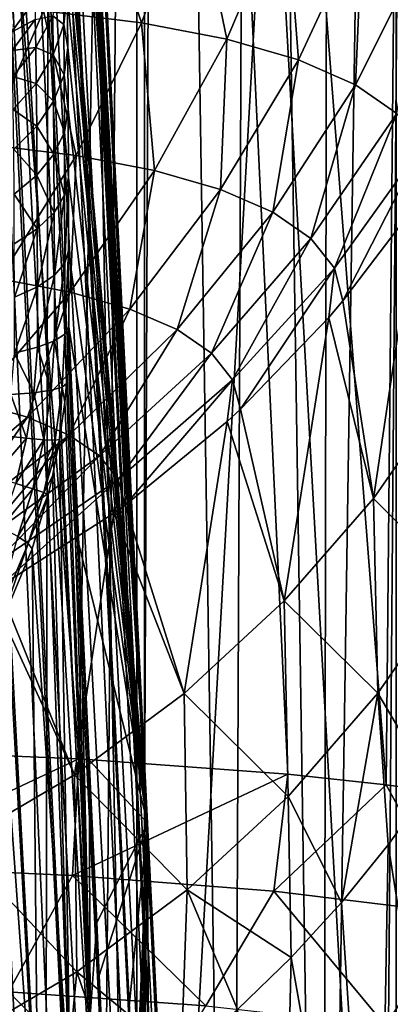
# Model space of a CAD drawing. Header units: metres. Extents: x -24 to 24, y -69 to 184.
# Tile 613 of 656: x 12.62 to 14.95, y 123.62 to 129.81. Entities that reach past the tile are written whole.
import ezdxf

# ---------------------------------------------------------------- set-up
doc = ezdxf.new("R2010")
doc.units = ezdxf.units.M
for name, color, linetype in [('367', 7, 'CONTINUOUS'), ('369', 7, 'CONTINUOUS'), ('373', 7, 'CONTINUOUS'), ('384', 7, 'CONTINUOUS'), ('385', 7, 'CONTINUOUS'), ('386', 7, 'CONTINUOUS'), ('405', 7, 'CONTINUOUS'), ('435', 7, 'CONTINUOUS'), ('467', 7, 'CONTINUOUS'), ('483', 7, 'CONTINUOUS'), ('484', 7, 'CONTINUOUS'), ('485', 7, 'CONTINUOUS'), ('486', 7, 'CONTINUOUS'), ('518', 7, 'CONTINUOUS'), ('554', 2, 'CONTINUOUS'), ('563', 2, 'CONTINUOUS')]:
    doc.layers.add(name, color=color, linetype=linetype)

msp = doc.modelspace()

# ---------------------------------------------------------------- linework, layer by layer
at = {"layer": '367'}
for points in [[(13.359252, 145.2, -20.238401), (11.491315, -68.3, -21.354442), (11.491315, 145.2, -21.354442)], [(13.359252, -68.3, -20.238401), (11.491315, -68.3, -21.354442), (13.359252, 145.2, -20.238401)], [(15.119628, 145.2, -18.959413), (13.359252, -68.3, -20.238401), (13.359252, 145.2, -20.238401)], [(15.119628, -68.3, -18.959413), (13.359252, -68.3, -20.238401), (15.119628, 145.2, -18.959413)]]:
    msp.add_3dface(points, dxfattribs=at)
at = {"layer": '369'}
for points in [[(12.995224, 125.167593, 20.474048), (11.491315, 145.2, 21.354442), (11.571204, 125.225233, 21.311258)], [(13.359252, 145.2, 20.238401), (11.491315, 145.2, 21.354442), (12.995224, 125.167593, 20.474048)], [(14.308167, 125.070118, 19.579041), (13.359252, 145.2, 20.238401), (12.995224, 125.167593, 20.474048)], [(14.926149, 125.003094, 19.112106), (13.359252, 145.2, 20.238401), (14.308167, 125.070118, 19.579041)], [(15.119628, 145.2, 18.959413), (13.359252, 145.2, 20.238401), (14.926149, 125.003094, 19.112106)], [(15.520193, 124.922851, 18.632931), (15.119628, 145.2, 18.959413), (14.926149, 125.003094, 19.112106)]]:
    msp.add_3dface(points, dxfattribs=at)
at = {"layer": '373'}
for points in [[(12.827184, 145.8964, 237.5718), (12.178652, 116.746529, 30.043133), (12.0745, 146.007928, 238.230653)], [(12.780005, 116.67981, 29.676281), (12.178652, 116.746529, 30.043133), (12.827184, 145.8964, 237.5718)], [(13.373372, 116.609863, 29.290125), (12.780005, 116.67981, 29.676281), (12.827184, 145.8964, 237.5718)], [(13.500299, 145.774862, 236.834394), (13.373372, 116.609863, 29.290125), (12.827184, 145.8964, 237.5718)], [(13.957043, 116.536894, 28.885585), (13.373372, 116.609863, 29.290125), (13.500299, 145.774862, 236.834394)], [(14.085688, 145.645097, 236.027147), (13.957043, 116.536894, 28.885585), (13.500299, 145.774862, 236.834394)], [(14.528956, 116.461183, 28.463978), (13.957043, 116.536894, 28.885585), (14.085688, 145.645097, 236.027147)], [(14.576293, 145.509053, 235.160219), (14.528956, 116.461183, 28.463978), (14.085688, 145.645097, 236.027147)], [(14.965308, 145.36889, 234.245521), (14.528956, 116.461183, 28.463978), (14.576293, 145.509053, 235.160219)], [(15.087389, 116.382998, 28.026555), (14.528956, 116.461183, 28.463978), (14.965308, 145.36889, 234.245521)]]:
    msp.add_3dface(points, dxfattribs=at)
at = {"layer": '384'}
for points in [[(13.389281, 129.791372, 239.04703), (13.06408, 130.753545, 239.912887), (12.772942, 129.866121, 239.716889)], [(13.723339, 130.673167, 239.193818), (13.06408, 130.753545, 239.912887), (13.389281, 129.791372, 239.04703)], [(13.926067, 129.68869, 238.316371), (13.723339, 130.673167, 239.193818), (13.389281, 129.791372, 239.04703)], [(14.297464, 130.562821, 238.409416), (13.723339, 130.673167, 239.193818), (13.926067, 129.68869, 238.316371)], [(14.376152, 129.558712, 237.535103), (14.297464, 130.562821, 238.409416), (13.926067, 129.68869, 238.316371)], [(14.778793, 130.42319, 237.570644), (14.297464, 130.562821, 238.409416), (14.376152, 129.558712, 237.535103)], [(14.733384, 129.402419, 236.713999), (14.778793, 130.42319, 237.570644), (14.376152, 129.558712, 237.535103)], [(15.160742, 130.255326, 236.689093), (14.778793, 130.42319, 237.570644), (14.733384, 129.402419, 236.713999)], [(14.993425, 129.221246, 235.86403), (15.160742, 130.255326, 236.689093), (14.733384, 129.402419, 236.713999)], [(12.772942, 129.866121, 239.716889), (12.085721, 129.912908, 240.317141), (12.41178, 129.02584, 239.444515)], [(12.978558, 128.957485, 238.831058), (12.772942, 129.866121, 239.716889), (12.41178, 129.02584, 239.444515)], [(13.389281, 129.791372, 239.04703), (12.772942, 129.866121, 239.716889), (12.978558, 128.957485, 238.831058)], [(13.472222, 128.863532, 238.161986), (13.389281, 129.791372, 239.04703), (12.978558, 128.957485, 238.831058)], [(13.926067, 129.68869, 238.316371), (13.389281, 129.791372, 239.04703), (13.472222, 128.863532, 238.161986)], [(13.886212, 128.744568, 237.446605), (13.926067, 129.68869, 238.316371), (13.472222, 128.863532, 238.161986)], [(14.376152, 129.558712, 237.535103), (13.926067, 129.68869, 238.316371), (13.886212, 128.744568, 237.446605)], [(14.214878, 128.601491, 236.694752), (14.376152, 129.558712, 237.535103), (13.886212, 128.744568, 237.446605)], [(14.733384, 129.402419, 236.713999), (14.376152, 129.558712, 237.535103), (14.214878, 128.601491, 236.694752)], [(14.454225, 128.435613, 235.916439), (14.733384, 129.402419, 236.713999), (14.214878, 128.601491, 236.694752)], [(14.993425, 129.221246, 235.86403), (14.733384, 129.402419, 236.713999), (14.454225, 128.435613, 235.916439)], [(14.601315, 128.248696, 235.122263), (14.993425, 129.221246, 235.86403), (14.454225, 128.435613, 235.916439)], [(15.153101, 129.017123, 234.996803), (14.993425, 129.221246, 235.86403), (14.601315, 128.248696, 235.122263)], [(12.978558, 128.957485, 238.831058), (12.41178, 129.02584, 239.444515), (12.497015, 128.183373, 238.548975)], [(14.655047, 128.043441, 234.324442), (15.153101, 129.017123, 234.996803), (14.601315, 128.248696, 235.122263)], [(15.122368, 128.659809, 234.161075), (15.153101, 129.017123, 234.996803), (14.655047, 128.043441, 234.324442)], [(12.942386, 128.099089, 237.948456), (12.978558, 128.957485, 238.831058), (12.497015, 128.183373, 238.548975)], [(13.472222, 128.863532, 238.161986), (12.978558, 128.957485, 238.831058), (12.942386, 128.099089, 237.948456)], [(13.315944, 127.992342, 237.306409), (13.472222, 128.863532, 238.161986), (12.942386, 128.099089, 237.948456)], [(13.886212, 128.744568, 237.446605), (13.472222, 128.863532, 238.161986), (13.315944, 127.992342, 237.306409)], [(13.612603, 127.863938, 236.631626), (13.886212, 128.744568, 237.446605), (13.315944, 127.992342, 237.306409)], [(14.214878, 128.601491, 236.694752), (13.886212, 128.744568, 237.446605), (13.612603, 127.863938, 236.631626)], [(13.828749, 127.715053, 235.933054), (14.214878, 128.601491, 236.694752), (13.612603, 127.863938, 236.631626)], [(14.454225, 128.435613, 235.916439), (14.214878, 128.601491, 236.694752), (13.828749, 127.715053, 235.933054)], [(13.961715, 127.547262, 235.220165), (14.454225, 128.435613, 235.916439), (13.828749, 127.715053, 235.933054)], [(14.601315, 128.248696, 235.122263), (14.454225, 128.435613, 235.916439), (13.961715, 127.547262, 235.220165)], [(14.010471, 127.362984, 234.503897), (14.601315, 128.248696, 235.122263), (13.961715, 127.547262, 235.220165)], [(14.566467, 127.9398, 234.351842), (14.601315, 128.248696, 235.122263), (14.010471, 127.362984, 234.503897)], [(14.655047, 128.043441, 234.324442), (14.601315, 128.248696, 235.122263), (14.566467, 127.9398, 234.351842)], [(12.942386, 128.099089, 237.948456), (12.497015, 128.183373, 238.548975), (12.344097, 127.40624, 237.67882)], [(12.673463, 127.312738, 237.11651), (12.942386, 128.099089, 237.948456), (12.344097, 127.40624, 237.67882)], [(13.315944, 127.992342, 237.306409), (12.942386, 128.099089, 237.948456), (12.673463, 127.312738, 237.11651)], [(12.935129, 127.200256, 236.52552), (13.315944, 127.992342, 237.306409), (12.673463, 127.312738, 237.11651)], [(13.612603, 127.863938, 236.631626), (13.315944, 127.992342, 237.306409), (12.935129, 127.200256, 236.52552)], [(13.125899, 127.069819, 235.913639), (13.612603, 127.863938, 236.631626), (12.935129, 127.200256, 236.52552)], [(13.828749, 127.715053, 235.933054), (13.612603, 127.863938, 236.631626), (13.125899, 127.069819, 235.913639)], [(13.243401, 126.922802, 235.289116), (13.828749, 127.715053, 235.933054), (13.125899, 127.069819, 235.913639)], [(13.961715, 127.547262, 235.220165), (13.828749, 127.715053, 235.933054), (13.243401, 126.922802, 235.289116)], [(13.286687, 126.761317, 234.661499), (13.961715, 127.547262, 235.220165), (13.243401, 126.922802, 235.289116)], [(13.927931, 127.286741, 234.523932), (13.961715, 127.547262, 235.220165), (13.286687, 126.761317, 234.661499)], [(14.010471, 127.362984, 234.503897), (13.961715, 127.547262, 235.220165), (13.927931, 127.286741, 234.523932)], [(12.673463, 127.312738, 237.11651), (12.344097, 127.40624, 237.67882), (11.967911, 126.715428, 236.87961)], [(12.192095, 126.619888, 236.377943), (12.673463, 127.312738, 237.11651), (11.967911, 126.715428, 236.87961)], [(12.935129, 127.200256, 236.52552), (12.673463, 127.312738, 237.11651), (12.192095, 126.619888, 236.377943)], [(12.355675, 126.509093, 235.858469), (12.935129, 127.200256, 236.52552), (12.192095, 126.619888, 236.377943)], [(13.125899, 127.069819, 235.913639), (12.935129, 127.200256, 236.52552), (12.355675, 126.509093, 235.858469)], [(12.456595, 126.384202, 235.328135), (13.125899, 127.069819, 235.913639), (12.355675, 126.509093, 235.858469)], [(13.243401, 126.922802, 235.289116), (13.125899, 127.069819, 235.913639), (12.456595, 126.384202, 235.328135)], [(12.493995, 126.247, 234.795006), (13.243401, 126.922802, 235.289116), (12.456595, 126.384202, 235.328135)], [(13.215379, 126.709444, 234.675025), (13.243401, 126.922802, 235.289116), (12.493995, 126.247, 234.795006)], [(13.286687, 126.761317, 234.661499), (13.243401, 126.922802, 235.289116), (13.215379, 126.709444, 234.675025)]]:
    msp.add_3dface(points, dxfattribs=at)
at = {"layer": '385'}
for points in [[(15.122368, 128.659809, 234.161075), (14.655047, 128.043441, 234.324442), (14.847186, 126.802216, 228.548535)], [(15.333458, 127.500685, 228.392103), (15.122368, 128.659809, 234.161075), (14.847186, 126.802216, 228.548535)], [(14.655047, 128.043441, 234.324442), (14.566467, 127.9398, 234.351842), (14.847186, 126.802216, 228.548535)], [(14.566467, 127.9398, 234.351842), (14.010471, 127.362984, 234.503897), (14.286452, 126.158915, 228.691823)], [(14.847186, 126.802216, 228.548535), (14.566467, 127.9398, 234.351842), (14.286452, 126.158915, 228.691823)], [(15.364566, 126.28497, 222.640189), (15.333458, 127.500685, 228.392103), (14.847186, 126.802216, 228.548535)], [(14.010471, 127.362984, 234.503897), (13.927931, 127.286741, 234.523932), (14.286452, 126.158915, 228.691823)], [(13.927931, 127.286741, 234.523932), (13.286687, 126.761317, 234.661499), (13.657816, 125.578308, 228.820292)], [(14.286452, 126.158915, 228.691823), (13.927931, 127.286741, 234.523932), (13.657816, 125.578308, 228.820292)], [(13.286687, 126.761317, 234.661499), (13.215379, 126.709444, 234.675025), (13.657816, 125.578308, 228.820292)], [(14.874783, 125.579203, 222.770068), (14.847186, 126.802216, 228.548535), (14.286452, 126.158915, 228.691823)], [(14.874783, 125.579203, 222.770068), (15.364566, 126.28497, 222.640189), (14.847186, 126.802216, 228.548535)], [(13.215379, 126.709444, 234.675025), (12.493995, 126.247, 234.795006), (12.968635, 125.067188, 228.932437)], [(13.657816, 125.578308, 228.820292), (13.215379, 126.709444, 234.675025), (12.968635, 125.067188, 228.932437)], [(14.874783, 125.579203, 222.770068), (15.212471, 125.005404, 216.899863), (15.364566, 126.28497, 222.640189)], [(12.968635, 125.067188, 228.932437), (12.438428, 126.215703, 234.803079), (12.226971, 124.631535, 229.026947)], [(12.493995, 126.247, 234.795006), (12.438428, 126.215703, 234.803079), (12.968635, 125.067188, 228.932437)], [(14.310069, 124.929692, 222.888798), (14.286452, 126.158915, 228.691823), (13.657816, 125.578308, 228.820292)], [(14.310069, 124.929692, 222.888798), (14.874783, 125.579203, 222.770068), (14.286452, 126.158915, 228.691823)], [(13.677086, 124.344097, 222.99498), (13.657816, 125.578308, 228.820292), (12.968635, 125.067188, 228.932437)], [(13.677086, 124.344097, 222.99498), (14.310069, 124.929692, 222.888798), (13.657816, 125.578308, 228.820292)], [(14.310069, 124.929692, 222.888798), (14.644887, 124.263329, 217.007429), (14.874783, 125.579203, 222.770068)], [(14.644887, 124.263329, 217.007429), (14.939706, 124.626123, 216.954962), (14.874783, 125.579203, 222.770068)], [(14.939706, 124.626123, 216.954962), (15.212471, 125.005404, 216.899863), (14.874783, 125.579203, 222.770068)], [(12.9833, 123.829325, 223.087362), (12.968635, 125.067188, 228.932437), (12.226971, 124.631535, 229.026947)], [(12.9833, 123.829325, 223.087362), (13.677086, 124.344097, 222.99498), (12.968635, 125.067188, 228.932437)], [(13.677086, 124.344097, 222.99498), (14.329033, 123.918276, 217.057083), (14.310069, 124.929692, 222.888798)], [(14.329033, 123.918276, 217.057083), (14.644887, 124.263329, 217.007429), (14.310069, 124.929692, 222.888798)], [(12.249212, 123.397619, 223.162678), (12.9833, 123.829325, 223.087362), (12.226971, 124.631535, 229.026947)], [(12.9833, 123.829325, 223.087362), (13.638657, 123.286102, 217.147274), (13.677086, 124.344097, 222.99498)], [(13.638657, 123.286102, 217.147274), (13.993236, 123.592158, 217.103752), (13.677086, 124.344097, 222.99498)], [(13.993236, 123.592158, 217.103752), (14.329033, 123.918276, 217.057083), (13.677086, 124.344097, 222.99498)], [(12.249212, 123.397619, 223.162678), (12.878118, 122.738337, 217.22429), (12.9833, 123.829325, 223.087362)], [(12.878118, 122.738337, 217.22429), (13.266522, 123.001167, 217.1875), (12.9833, 123.829325, 223.087362)], [(13.266522, 123.001167, 217.1875), (13.638657, 123.286102, 217.147274), (12.9833, 123.829325, 223.087362)]]:
    msp.add_3dface(points, dxfattribs=at)
at = {"layer": '386'}
for points in [[(15.212471, 125.005404, 216.899863), (14.939706, 124.626123, 216.954962), (15.421742, 121.587223, 193.474544)], [(14.939706, 124.626123, 216.954962), (14.644887, 124.263329, 217.007429), (14.872631, 120.851726, 193.579411)], [(15.421742, 121.587223, 193.474544), (14.939706, 124.626123, 216.954962), (14.872631, 120.851726, 193.579411)], [(14.644887, 124.263329, 217.007429), (14.329033, 123.918276, 217.057083), (14.872631, 120.851726, 193.579411)], [(14.329033, 123.918276, 217.057083), (13.993236, 123.592158, 217.103752), (14.241534, 120.183673, 193.673737)], [(14.872631, 120.851726, 193.579411), (14.329033, 123.918276, 217.057083), (14.241534, 120.183673, 193.673737)]]:
    msp.add_3dface(points, dxfattribs=at)
at = {"layer": '405'}
for points in [[(12.995224, 125.167593, 20.474048), (11.571204, 125.225233, 21.311258), (11.569751, 124.496114, 21.345126)], [(12.956183, 124.433305, 20.531009), (12.995224, 125.167593, 20.474048), (11.569751, 124.496114, 21.345126)], [(14.308167, 125.070118, 19.579041), (12.995224, 125.167593, 20.474048), (12.956183, 124.433305, 20.531009)], [(14.221303, 124.335227, 19.674464), (14.308167, 125.070118, 19.579041), (12.956183, 124.433305, 20.531009)], [(14.926149, 125.003094, 19.112106), (14.308167, 125.070118, 19.579041), (14.221303, 124.335227, 19.674464)], [(15.369421, 124.195311, 18.789692), (14.926149, 125.003094, 19.112106), (14.221303, 124.335227, 19.674464)], [(15.520193, 124.922851, 18.632931), (14.926149, 125.003094, 19.112106), (15.369421, 124.195311, 18.789692)], [(12.956183, 124.433305, 20.531009), (11.569751, 124.496114, 21.345126), (12.553907, 123.703062, 20.881822)], [(13.793227, 123.61588, 20.078302), (12.956183, 124.433305, 20.531009), (12.553907, 123.703062, 20.881822)], [(14.221303, 124.335227, 19.674464), (12.956183, 124.433305, 20.531009), (13.793227, 123.61588, 20.078302)], [(14.92223, 123.490173, 19.247249), (14.221303, 124.335227, 19.674464), (13.793227, 123.61588, 20.078302)], [(15.369421, 124.195311, 18.789692), (14.221303, 124.335227, 19.674464), (14.92223, 123.490173, 19.247249)], [(15.94482, 123.320541, 18.402006), (15.369421, 124.195311, 18.789692), (14.92223, 123.490173, 19.247249)], [(13.363231, 122.90032, 20.537347), (12.553907, 123.703062, 20.881822), (12.150576, 122.978382, 21.290774)], [(13.793227, 123.61588, 20.078302), (12.553907, 123.703062, 20.881822), (13.363231, 122.90032, 20.537347)]]:
    msp.add_3dface(points, dxfattribs=at)
at = {"layer": '435'}
for points in [[(12.745056, 138.532586, 232.854241), (13.428175, 124.76326, 135.006318), (12.748991, 136.975287, 232.290659)], [(12.748991, 136.975287, 232.290659), (13.428175, 124.76326, 135.006318), (12.751657, 136.895555, 231.908823)], [(12.751657, 136.895555, 231.908823), (13.428175, 124.76326, 135.006318), (12.796893, 135.808906, 225.429316)], [(12.796893, 135.808906, 225.429316), (13.428175, 124.76326, 135.006318), (12.801219, 135.687687, 224.809672)], [(12.801219, 135.687687, 224.809672), (13.428175, 124.76326, 135.006318), (12.80539, 135.483543, 224.212204)], [(12.80539, 135.483543, 224.212204), (13.428175, 124.76326, 135.006318), (12.809329, 135.200315, 223.647988)], [(12.809329, 135.200315, 223.647988), (13.428175, 124.76326, 135.006318), (12.812965, 134.843093, 223.127283)], [(13.428175, 124.76326, 135.006318), (12.816224, 134.419203, 222.660419), (12.812965, 134.843093, 223.127283)], [(12.914484, 130.650614, 208.585911), (12.816224, 134.419203, 222.660419), (13.428175, 124.76326, 135.006318)], [(12.917735, 130.49003, 208.120233), (12.914484, 130.650614, 208.585911), (13.428175, 124.76326, 135.006318)], [(12.920819, 130.263811, 207.678582), (12.917735, 130.49003, 208.120233), (13.428175, 124.76326, 135.006318)], [(12.923647, 129.977438, 207.273456), (12.920819, 130.263811, 207.678582), (13.428175, 124.76326, 135.006318)], [(12.926164, 129.636633, 206.912899), (12.923647, 129.977438, 207.273456), (13.428175, 124.76326, 135.006318)], [(12.928319, 129.248238, 206.604205), (12.926164, 129.636633, 206.912899), (13.428175, 124.76326, 135.006318)], [(12.930069, 128.820092, 206.353572), (12.928319, 129.248238, 206.604205), (13.428175, 124.76326, 135.006318)], [(12.931378, 128.360688, 206.16603), (12.930069, 128.820092, 206.353572), (13.428175, 124.76326, 135.006318)], [(12.93222, 127.88, 206.045471), (12.931378, 128.360688, 206.16603), (13.428175, 124.76326, 135.006318)], [(12.99631, 126.516322, 196.865471), (12.93222, 127.88, 206.045471), (13.428175, 124.76326, 135.006318)], [(13.060433, 125.158867, 187.680604), (12.99631, 126.516322, 196.865471), (13.428175, 124.76326, 135.006318)], [(13.108718, 124.139543, 180.764478), (13.060433, 125.158867, 187.680604), (13.428175, 124.76326, 135.006318)], [(13.124566, 123.805235, 178.494374), (13.108718, 124.139543, 180.764478), (13.428175, 124.76326, 135.006318)], [(13.191222, 122.399189, 168.946824), (13.124566, 123.805235, 178.494374), (13.428175, 124.76326, 135.006318)], [(13.266786, 120.802582, 158.123262), (13.191222, 122.399189, 168.946824), (13.428175, 124.76326, 135.006318)], [(13.285012, 120.416897, 155.512509), (13.266786, 120.802582, 158.123262), (13.428175, 124.76326, 135.006318)], [(13.356054, 118.911827, 145.336708), (13.285012, 120.416897, 155.512509), (13.428175, 124.76326, 135.006318)], [(13.457996, 116.748471, 130.734852), (13.356054, 118.911827, 145.336708), (13.428175, 124.76326, 135.006318)], [(14.111247, 110.993675, 37.165074), (13.457996, 116.748471, 130.734852), (13.428175, 124.76326, 135.006318)]]:
    msp.add_3dface(points, dxfattribs=at)
at = {"layer": '467'}
for points in [[(12.93222, 127.88, 206.045471), (13.067047, 123.552036, 180.845732), (12.918224, 127.525978, 206.030382)], [(12.93222, 127.88, 206.045471), (12.99631, 126.516322, 196.865471), (13.067047, 123.552036, 180.845732)], [(12.918224, 127.525978, 206.030382), (13.067047, 123.552036, 180.845732), (12.907131, 127.407571, 206.029055)], [(12.907131, 127.407571, 206.029055), (13.067047, 123.552036, 180.845732), (12.875433, 127.173233, 206.031813)], [(12.875433, 127.173233, 206.031813), (12.943937, 122.976464, 180.929642), (12.831121, 126.942202, 206.041429)], [(13.067047, 123.552036, 180.845732), (12.943937, 122.976464, 180.929642), (12.875433, 127.173233, 206.031813)], [(12.831121, 126.942202, 206.041429), (12.943937, 122.976464, 180.929642), (12.803638, 126.82554, 206.048859)], [(12.943937, 122.976464, 180.929642), (12.703086, 126.485931, 206.080251), (12.803638, 126.82554, 206.048859)], [(12.99631, 126.516322, 196.865471), (13.060433, 125.158867, 187.680604), (13.067047, 123.552036, 180.845732)], [(12.485555, 125.966494, 206.139983), (12.703086, 126.485931, 206.080251), (12.741775, 122.423113, 181.009727)], [(12.741775, 122.423113, 181.009727), (12.703086, 126.485931, 206.080251), (12.943937, 122.976464, 180.929642)], [(12.464426, 121.902562, 181.084457), (12.485555, 125.966494, 206.139983), (12.741775, 122.423113, 181.009727)], [(13.060433, 125.158867, 187.680604), (13.108718, 124.139543, 180.764478), (13.067047, 123.552036, 180.845732)], [(13.067047, 123.552036, 180.845732), (13.108718, 124.139543, 180.764478), (13.244937, 119.807406, 155.42457)], [(13.108718, 124.139543, 180.764478), (13.124566, 123.805235, 178.494374), (13.244937, 119.807406, 155.42457)], [(13.124566, 123.805235, 178.494374), (13.191222, 122.399189, 168.946824), (13.244937, 119.807406, 155.42457)]]:
    msp.add_3dface(points, dxfattribs=at)
at = {"layer": '483'}
msp.add_3dface([(12.719134, 129.937871, 208.775391), (12.573747, 129.733118, 208.829201), (12.620874, 133.706461, 222.849899)], dxfattribs=at)
at = {"layer": '484'}
for points in [[(12.898105, 130.045882, 207.810341), (12.900795, 129.78068, 207.43447), (12.832476, 129.834289, 207.937975)], [(12.923647, 129.977438, 207.273456), (12.900795, 129.78068, 207.43447), (12.898105, 130.045882, 207.810341)], [(12.923647, 129.977438, 207.273456), (12.926164, 129.636633, 206.912899), (12.900795, 129.78068, 207.43447)], [(12.573747, 129.733118, 208.829201), (12.719134, 129.937871, 208.775391), (12.722614, 129.812637, 208.40723)], [(12.573747, 129.733118, 208.829201), (12.722614, 129.812637, 208.40723), (12.577693, 129.617886, 208.489119)], [(12.722614, 129.812637, 208.40723), (12.725834, 129.635174, 208.057769), (12.577693, 129.617886, 208.489119)], [(12.832476, 129.834289, 207.937975), (12.725834, 129.635174, 208.057769), (12.722614, 129.812637, 208.40723)], [(12.832476, 129.834289, 207.937975), (12.835171, 129.589614, 207.590514), (12.725834, 129.635174, 208.057769)], [(12.900795, 129.78068, 207.43447), (12.835171, 129.589614, 207.590514), (12.832476, 129.834289, 207.937975)], [(12.900795, 129.78068, 207.43447), (12.903185, 129.464841, 207.099919), (12.835171, 129.589614, 207.590514)], [(12.926164, 129.636633, 206.912899), (12.903185, 129.464841, 207.099919), (12.900795, 129.78068, 207.43447)], [(12.725834, 129.635174, 208.057769), (12.581279, 129.454323, 208.166242), (12.577693, 129.617886, 208.489119)], [(12.725834, 129.635174, 208.057769), (12.728669, 129.40978, 207.737072), (12.581279, 129.454323, 208.166242)], [(12.835171, 129.589614, 207.590514), (12.728669, 129.40978, 207.737072), (12.725834, 129.635174, 208.057769)], [(12.926164, 129.636633, 206.912899), (12.928319, 129.248238, 206.604205), (12.903185, 129.464841, 207.099919)], [(12.835171, 129.589614, 207.590514), (12.837525, 129.29801, 207.281234), (12.728669, 129.40978, 207.737072)], [(12.903185, 129.464841, 207.099919), (12.837525, 129.29801, 207.281234), (12.835171, 129.589614, 207.590514)], [(12.728669, 129.40978, 207.737072), (12.584373, 129.246386, 207.869899), (12.581279, 129.454323, 208.166242)], [(12.903185, 129.464841, 207.099919), (12.905202, 129.104737, 206.813523), (12.837525, 129.29801, 207.281234)], [(12.928319, 129.248238, 206.604205), (12.905202, 129.104737, 206.813523), (12.903185, 129.464841, 207.099919)], [(12.728669, 129.40978, 207.737072), (12.731082, 129.140964, 207.451603), (12.584373, 129.246386, 207.869899)], [(12.837525, 129.29801, 207.281234), (12.731082, 129.140964, 207.451603), (12.728669, 129.40978, 207.737072)], [(12.837525, 129.29801, 207.281234), (12.839467, 128.965383, 207.016503), (12.731082, 129.140964, 207.451603)], [(12.905202, 129.104737, 206.813523), (12.839467, 128.965383, 207.016503), (12.837525, 129.29801, 207.281234)], [(12.731082, 129.140964, 207.451603), (12.586931, 128.998242, 207.606102), (12.584373, 129.246386, 207.869899)], [(12.928319, 129.248238, 206.604205), (12.930069, 128.820092, 206.353572), (12.905202, 129.104737, 206.813523)], [(12.731082, 129.140964, 207.451603), (12.733003, 128.834193, 207.207281), (12.586931, 128.998242, 207.606102)], [(12.839467, 128.965383, 207.016503), (12.733003, 128.834193, 207.207281), (12.731082, 129.140964, 207.451603)], [(12.905202, 129.104737, 206.813523), (12.906833, 128.707698, 206.581078), (12.839467, 128.965383, 207.016503)], [(12.930069, 128.820092, 206.353572), (12.906833, 128.707698, 206.581078), (12.905202, 129.104737, 206.813523)], [(12.733003, 128.834193, 207.207281), (12.588882, 128.714953, 207.38035), (12.586931, 128.998242, 207.606102)], [(12.839467, 128.965383, 207.016503), (12.840984, 128.598539, 206.801716), (12.733003, 128.834193, 207.207281)], [(12.906833, 128.707698, 206.581078), (12.840984, 128.598539, 206.801716), (12.839467, 128.965383, 207.016503)], [(12.733003, 128.834193, 207.207281), (12.734417, 128.495773, 207.009118), (12.588882, 128.714953, 207.38035)], [(12.840984, 128.598539, 206.801716), (12.734417, 128.495773, 207.009118), (12.733003, 128.834193, 207.207281)], [(12.930069, 128.820092, 206.353572), (12.908018, 128.281604, 206.407258), (12.906833, 128.707698, 206.581078)], [(12.930069, 128.820092, 206.353572), (12.931378, 128.360688, 206.16603), (12.908018, 128.281604, 206.407258)], [(12.734417, 128.495773, 207.009118), (12.590209, 128.402367, 207.1973), (12.588882, 128.714953, 207.38035)], [(12.906833, 128.707698, 206.581078), (12.842017, 128.204801, 206.641217), (12.840984, 128.598539, 206.801716)], [(12.908018, 128.281604, 206.407258), (12.842017, 128.204801, 206.641217), (12.906833, 128.707698, 206.581078)], [(12.840984, 128.598539, 206.801716), (12.735271, 128.132502, 206.861148), (12.734417, 128.495773, 207.009118)], [(12.842017, 128.204801, 206.641217), (12.735271, 128.132502, 206.861148), (12.840984, 128.598539, 206.801716)], [(12.734417, 128.495773, 207.009118), (12.590862, 128.066793, 207.060698), (12.590209, 128.402367, 207.1973)], [(12.735271, 128.132502, 206.861148), (12.590862, 128.066793, 207.060698), (12.734417, 128.495773, 207.009118)], [(12.931378, 128.360688, 206.16603), (12.908767, 127.835779, 206.295696), (12.908018, 128.281604, 206.407258)], [(12.931378, 128.360688, 206.16603), (12.93222, 127.88, 206.045471), (12.908767, 127.835779, 206.295696)], [(12.908018, 128.281604, 206.407258), (12.842581, 127.792838, 206.538376), (12.842017, 128.204801, 206.641217)], [(12.908767, 127.835779, 206.295696), (12.842581, 127.792838, 206.538376), (12.908018, 128.281604, 206.407258)], [(12.842017, 128.204801, 206.641217), (12.735578, 127.752419, 206.766488), (12.735271, 128.132502, 206.861148)], [(12.842581, 127.792838, 206.538376), (12.735578, 127.752419, 206.766488), (12.842017, 128.204801, 206.641217)], [(12.735271, 128.132502, 206.861148), (12.590856, 127.715693, 206.973429), (12.590862, 128.066793, 207.060698)], [(12.735578, 127.752419, 206.766488), (12.590856, 127.715693, 206.973429), (12.735271, 128.132502, 206.861148)]]:
    msp.add_3dface(points, dxfattribs=at)
at = {"layer": '485'}
for points in [[(12.93222, 127.88, 206.045471), (12.918224, 127.525978, 206.030382), (12.908767, 127.835779, 206.295696)], [(12.842581, 127.792838, 206.538376), (12.908767, 127.835779, 206.295696), (12.89084, 127.502634, 206.277307)], [(12.908767, 127.835779, 206.295696), (12.918224, 127.525978, 206.030382), (12.89084, 127.502634, 206.277307)], [(12.590856, 127.715693, 206.973429), (12.735578, 127.752419, 206.766488), (12.713278, 127.467065, 206.746323)], [(12.735578, 127.752419, 206.766488), (12.821838, 127.482532, 206.519127), (12.713278, 127.467065, 206.746323)], [(12.735578, 127.752419, 206.766488), (12.842581, 127.792838, 206.538376), (12.821838, 127.482532, 206.519127)], [(12.842581, 127.792838, 206.538376), (12.89084, 127.502634, 206.277307), (12.821838, 127.482532, 206.519127)], [(12.590856, 127.715693, 206.973429), (12.713278, 127.467065, 206.746323), (12.568231, 127.456671, 206.952469)], [(12.89084, 127.502634, 206.277307), (12.846372, 127.168897, 206.277461), (12.821838, 127.482532, 206.519127)], [(12.875433, 127.173233, 206.031813), (12.846372, 127.168897, 206.277461), (12.89084, 127.502634, 206.277307)], [(12.907131, 127.407571, 206.029055), (12.875433, 127.173233, 206.031813), (12.89084, 127.502634, 206.277307)], [(12.918224, 127.525978, 206.030382), (12.907131, 127.407571, 206.029055), (12.89084, 127.502634, 206.277307)], [(12.668199, 127.180742, 206.744637), (12.524164, 127.196575, 206.949525), (12.568231, 127.456671, 206.952469)], [(12.713278, 127.467065, 206.746323), (12.668199, 127.180742, 206.744637), (12.568231, 127.456671, 206.952469)], [(12.776613, 127.17143, 206.518506), (12.668199, 127.180742, 206.744637), (12.713278, 127.467065, 206.746323)], [(12.821838, 127.482532, 206.519127), (12.776613, 127.17143, 206.518506), (12.713278, 127.467065, 206.746323)], [(12.846372, 127.168897, 206.277461), (12.776613, 127.17143, 206.518506), (12.821838, 127.482532, 206.519127)], [(12.668199, 127.180742, 206.744637), (12.458226, 126.939245, 206.964154), (12.524164, 127.196575, 206.949525)], [(12.599914, 126.897643, 206.760922), (12.458226, 126.939245, 206.964154), (12.668199, 127.180742, 206.744637)], [(12.776613, 127.17143, 206.518506), (12.599914, 126.897643, 206.760922), (12.668199, 127.180742, 206.744637)], [(12.706508, 126.864104, 206.535929), (12.599914, 126.897643, 206.760922), (12.776613, 127.17143, 206.518506)], [(12.846372, 127.168897, 206.277461), (12.706508, 126.864104, 206.535929), (12.776613, 127.17143, 206.518506)], [(12.77502, 126.83957, 206.295484), (12.706508, 126.864104, 206.535929), (12.846372, 127.168897, 206.277461)], [(12.875433, 127.173233, 206.031813), (12.77502, 126.83957, 206.295484), (12.846372, 127.168897, 206.277461)], [(12.875433, 127.173233, 206.031813), (12.831121, 126.942202, 206.041429), (12.77502, 126.83957, 206.295484)], [(12.831121, 126.942202, 206.041429), (12.803638, 126.82554, 206.048859), (12.77502, 126.83957, 206.295484)], [(12.706508, 126.864104, 206.535929), (12.508752, 126.621225, 206.793846), (12.599914, 126.897643, 206.760922)], [(12.611949, 126.564337, 206.569944), (12.508752, 126.621225, 206.793846), (12.706508, 126.864104, 206.535929)], [(12.77502, 126.83957, 206.295484), (12.611949, 126.564337, 206.569944), (12.706508, 126.864104, 206.535929)], [(12.677347, 126.518808, 206.329801), (12.611949, 126.564337, 206.569944), (12.77502, 126.83957, 206.295484)], [(12.803638, 126.82554, 206.048859), (12.677347, 126.518808, 206.329801), (12.77502, 126.83957, 206.295484)], [(12.803638, 126.82554, 206.048859), (12.703086, 126.485931, 206.080251), (12.677347, 126.518808, 206.329801)]]:
    msp.add_3dface(points, dxfattribs=at)
at = {"layer": '486'}
for points in [[(12.611949, 126.564337, 206.569944), (12.677347, 126.518808, 206.329801), (12.460396, 126.003958, 206.387983)], [(12.677347, 126.518808, 206.329801), (12.485555, 125.966494, 206.139983), (12.460396, 126.003958, 206.387983)], [(12.703086, 126.485931, 206.080251), (12.485555, 125.966494, 206.139983), (12.677347, 126.518808, 206.329801)]]:
    msp.add_3dface(points, dxfattribs=at)
at = {"layer": '518'}
for points in [[(12.726351, 113.49871, 36.802846), (11.05892, 141.204552, 232.466482), (12.52663, 113.614371, 36.785174)], [(11.407491, 141.007108, 232.4967), (11.05892, 141.204552, 232.466482), (12.726351, 113.49871, 36.802846)], [(12.916457, 113.368136, 36.822551), (11.407491, 141.007108, 232.4967), (12.726351, 113.49871, 36.802846)], [(11.429586, 140.992423, 232.49892), (11.407491, 141.007108, 232.4967), (12.916457, 113.368136, 36.822551)], [(13.095817, 113.223427, 36.844169), (11.429586, 140.992423, 232.49892), (12.916457, 113.368136, 36.822551)], [(11.74112, 140.752265, 232.534889), (11.429586, 140.992423, 232.49892), (13.095817, 113.223427, 36.844169)], [(13.263363, 113.065443, 36.867573), (11.74112, 140.752265, 232.534889), (13.095817, 113.223427, 36.844169)], [(11.765919, 140.730156, 232.538173), (11.74112, 140.752265, 232.534889), (13.263363, 113.065443, 36.867573)], [(12.035337, 140.453593, 232.578971), (11.765919, 140.730156, 232.538173), (13.263363, 113.065443, 36.867573)], [(13.418098, 112.895127, 36.892624), (12.035337, 140.453593, 232.578971), (13.263363, 113.065443, 36.867573)], [(12.061062, 140.423097, 232.583442), (12.035337, 140.453593, 232.578971), (13.418098, 112.895127, 36.892624)], [(13.5591, 112.71349, 36.919172), (12.061062, 140.423097, 232.583442), (13.418098, 112.895127, 36.892624)], [(12.284332, 140.11699, 232.628075), (12.061062, 140.423097, 232.583442), (13.5591, 112.71349, 36.919172)], [(13.68553, 112.521616, 36.947059), (12.284332, 140.11699, 232.628075), (13.5591, 112.71349, 36.919172)], [(12.309, 140.077504, 232.633803), (12.284332, 140.11699, 232.628075), (13.68553, 112.521616, 36.947059)], [(13.796636, 112.320645, 36.976119), (12.309, 140.077504, 232.633803), (13.68553, 112.521616, 36.947059)], [(12.483188, 139.749102, 232.68123), (12.309, 140.077504, 232.633803), (13.796636, 112.320645, 36.976119)], [(13.891755, 112.111775, 37.00618), (12.483188, 139.749102, 232.68123), (13.796636, 112.320645, 36.976119)], [(12.50468, 139.700421, 232.688231), (12.483188, 139.749102, 232.68123), (13.891755, 112.111775, 37.00618)], [(13.970323, 111.896248, 37.037062), (12.50468, 139.700421, 232.688231), (13.891755, 112.111775, 37.00618)], [(12.62798, 139.357192, 232.737389), (12.50468, 139.700421, 232.688231), (13.970323, 111.896248, 37.037062)], [(14.03187, 111.675349, 37.068581), (12.62798, 139.357192, 232.737389), (13.970323, 111.896248, 37.037062)], [(12.644112, 139.299535, 232.745615), (12.62798, 139.357192, 232.737389), (14.03187, 111.675349, 37.068581)], [(14.076031, 111.450391, 37.10055), (12.644112, 139.299535, 232.745615), (14.03187, 111.675349, 37.068581)], [(12.715848, 138.949001, 232.795441), (12.644112, 139.299535, 232.745615), (14.076031, 111.450391, 37.10055)], [(14.102542, 111.222715, 37.132778), (12.715848, 138.949001, 232.795441), (14.076031, 111.450391, 37.10055)], [(12.724456, 138.883016, 232.804787), (12.715848, 138.949001, 232.795441), (14.102542, 111.222715, 37.132778)], [(13.428175, 124.76326, 135.006318), (12.745056, 138.532586, 232.854241), (12.724456, 138.883016, 232.804787)], [(14.111247, 110.993675, 37.165074), (12.724456, 138.883016, 232.804787), (14.102542, 111.222715, 37.132778)], [(14.111247, 110.993675, 37.165074), (13.428175, 124.76326, 135.006318), (12.724456, 138.883016, 232.804787)]]:
    msp.add_3dface(points, dxfattribs=at)
at = {"layer": '554'}
for points in [[(13.408701, 117.5, -17.755823), (11.713116, 145.7, -18.917331), (11.71315, 117.5, -18.91731)], [(13.408621, 145.7, -17.755883), (11.713116, 145.7, -18.917331), (13.408701, 117.5, -17.755823)], [(14.989762, 117.5, -16.442917), (13.408621, 145.7, -17.755883), (13.408701, 117.5, -17.755823)], [(14.989728, 145.7, -16.442948), (13.408621, 145.7, -17.755883), (14.989762, 117.5, -16.442917)]]:
    msp.add_3dface(points, dxfattribs=at)
at = {"layer": '563'}
for points in [[(11.713116, 145.7, 18.917331), (13.408621, 145.7, 17.755883), (11.71315, 117.5, 18.91731)], [(11.71315, 117.5, 18.91731), (13.408621, 145.7, 17.755883), (13.408701, 117.5, 17.755823)], [(13.408621, 145.7, 17.755883), (14.989728, 145.7, 16.442948), (13.408701, 117.5, 17.755823)], [(13.408701, 117.5, 17.755823), (14.989728, 145.7, 16.442948), (14.989762, 117.5, 16.442917)]]:
    msp.add_3dface(points, dxfattribs=at)

doc.saveas('drawing.dxf')
